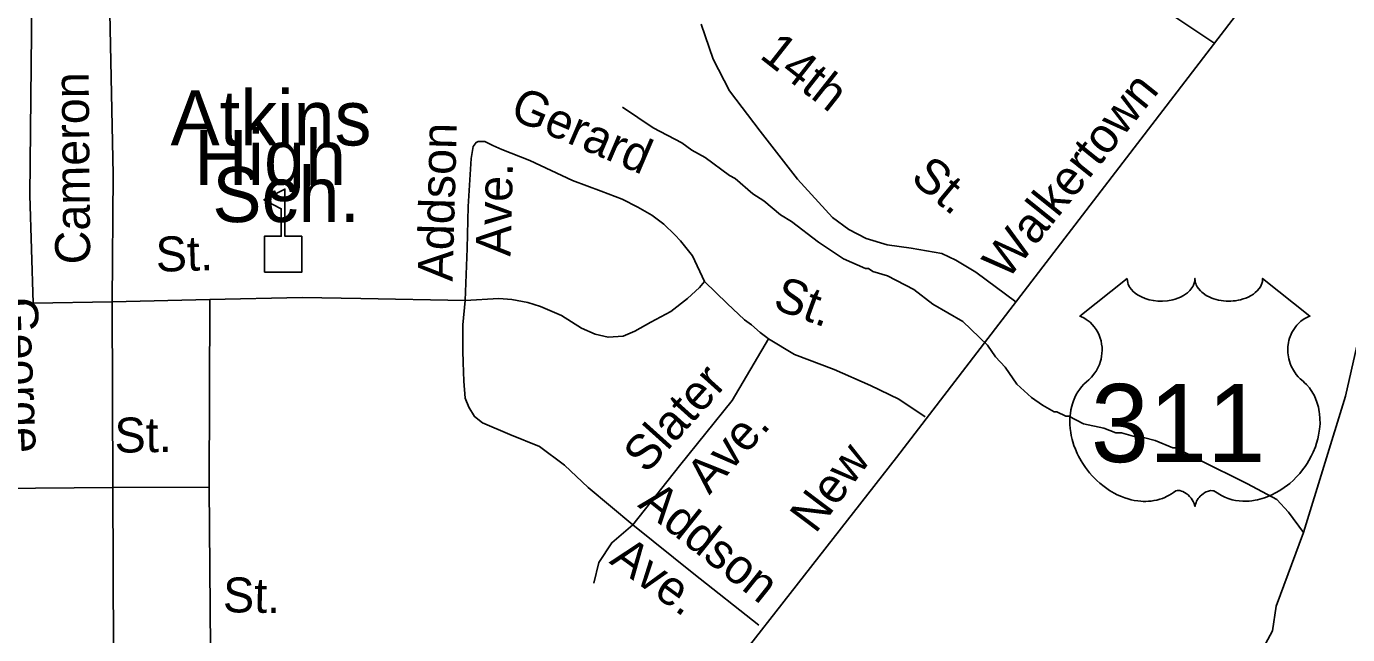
# Model space of a CAD drawing. Extents: x 1547597 to 1699558, y 810033 to 920809.
# Drawn here: x 1638625 to 1642216, y 860053 to 861708 of the extents above; entities that cross this region are included whole.
import ezdxf

# ---------------------------------------------------------------- set-up
doc = ezdxf.new("R2010")
doc.units = 0
for name, color, linetype in [('Exist Cultural Educational Facility High CELL', 7, 'Continuous'), ('Exist Cultural Educational Facility High Label', 7, 'Continuous'), ('Exist Hydrographic Creek Single Shore', 7, 'Continuous'), ('Exist Hydrographic Misc Water Feature', 7, 'Continuous'), ('Exist Road Non-System Type 51', 7, 'Continuous'), ('Exist Road Non-System Type 51 Label', 7, 'Continuous'), ('Exist Road Primary US Divided Attributed', 7, 'Continuous'), ('Exist Road Primary US Label', 7, 'Continuous'), ('Exist Road Primary US Shield CELL', 7, 'Continuous'), ('Exist Road Primary US Shield Number Label', 7, 'Continuous')]:
    doc.layers.add(name, color=color, linetype=linetype)

msp = doc.modelspace()

# ---------------------------------------------------------------- linework, layer by layer
at = {"layer": 'Exist Cultural Educational Facility High CELL'}
msp.add_lwpolyline([(1639272.1, 861038.8), (1639272.1, 861136.7), (1639318.2, 861136.7), (1639318.2, 861211.8), (1639271.1, 861236), (1639327.8, 861265.2), (1639327.8, 861136.7), (1639373.8, 861136.7), (1639373.8, 861038.8)], close=True, dxfattribs=at)
at = {"layer": 'Exist Hydrographic Creek Single Shore'}
msp.add_lwpolyline([(1641993.3, 860027.9), (1642012.3, 860063.8), (1642021.8, 860130.3), (1642096.3, 860331.1), (1642210.7, 860702.2), (1642344.2, 861294.2), (1642384.3, 861445.1), (1642419.1, 861514.7), (1642442.3, 861616), (1642442.3, 861659.3), (1642491, 861749.1), (1642509, 861807.9)], dxfattribs=at)
at = {"layer": 'Exist Hydrographic Misc Water Feature'}
msp.add_lwpolyline([(1640245.4, 861488.4), (1640329, 861431.8), (1640406.6, 861391.2), (1640434.4, 861371), (1640470.3, 861350.7), (1640535.9, 861302.2), (1640551.8, 861294.1), (1640599.5, 861251.8), (1640629.3, 861233.5), (1640674.9, 861195.2), (1640704.8, 861176.9), (1640778.4, 861120.3), (1640845.9, 861075.8), (1640905.7, 861049.4), (1640913.7, 861049.4), (1640925.6, 861041.3), (1640965.5, 861029), (1641037.2, 860992.4), (1641088.8, 860952), (1641170.4, 860905.3), (1641237.9, 860840.8), (1641259.6, 860808.7), (1641285.5, 860780.6), (1641317.1, 860734.3), (1641356.8, 860698), (1641386.7, 860677.8), (1641418.4, 860659.6), (1641426.4, 860659.5), (1641450.3, 860647.3), (1641458.3, 860647.3), (1641498.1, 860627), (1641554, 860614.5), (1641585.9, 860602.3), (1641601.9, 860602.2), (1641645.7, 860589.8), (1641661.7, 860589.7), (1641693.6, 860581.3), (1641741.4, 860561), (1641749.4, 860560.9), (1641813.2, 860528.4), (1641944.2, 860463.7), (1642023.6, 860420.6), (1642055.2, 860386.3), (1642096.3, 860331.1)], dxfattribs=at)
at = {"layer": 'Exist Road Non-System Type 51'}
for p, q in [((1638528.4, 860946.3), (1638643.4, 860954.4)), ((1638643.4, 860954.4), (1638858.3, 860958.5)), ((1638858.3, 860958.5), (1639124.2, 860964.9)), ((1638858.3, 860958.5), (1638860.5, 860453.6)), ((1639124.2, 860964.9), (1639122.5, 860454.4)), ((1638860.5, 860453.6), (1638530, 860450.4)), ((1639122.5, 860454.4), (1638860.5, 860453.6)), ((1638860.5, 860453.6), (1638862.4, 860009.7)), ((1639122.5, 860454.4), (1639125.4, 860015.1))]:
    msp.add_line(p, q, dxfattribs=at)
for points in [[(1638658.6, 862216.3), (1638640.9, 861867), (1638634.7, 861249), (1638643.4, 860954.4)], [(1638853, 862213), (1638850.4, 861833.2), (1638860.9, 861305.1), (1638858.3, 860958.5)], [(1641603.5, 861787.6), (1641733.1, 861742.6), (1641855.8, 861661.4)], [(1640459.4, 861714), (1640492.1, 861618.8), (1640536.6, 861532.6), (1640619.9, 861422.5), (1640720.9, 861291.7), (1640816, 861187.6), (1640860.6, 861154.9), (1640908.2, 861131.1), (1640964.6, 861113.2), (1641030, 861104.3), (1641113.2, 861089.5), (1641151.9, 861071.6), (1641205.4, 861038.9), (1641314.8, 860958.2)], [(1640468.4, 861013.5), (1640436, 861083.7), (1640403.6, 861124.2), (1640387.4, 861140.4), (1640357.7, 861170.1), (1640325.3, 861194.4), (1640287.5, 861216), (1640244.3, 861237.6), (1640187.6, 861259.2), (1640109.4, 861288.9), (1639993.3, 861343), (1639917.7, 861372.7), (1639893.4, 861383.5), (1639871.8, 861394.3), (1639852.9, 861394.3), (1639847.5, 861391.6), (1639839.5, 861380.8), (1639834.1, 861348.4), (1639826.1, 861217.4), (1639823, 861103.4), (1639817.9, 860962.2)], [(1639817.9, 860962.2), (1639909.6, 860967.6), (1639944.7, 860964.9), (1639987.9, 860956.8), (1640023, 860946), (1640079.7, 860921.6), (1640133.7, 860886.5), (1640171.4, 860870.3), (1640206.5, 860862.2), (1640247, 860864.9), (1640279.4, 860878.4), (1640322.6, 860902.7), (1640376.6, 860932.4), (1640422.5, 860967.6), (1640454.9, 860997.3), (1640468.4, 861013.5)], [(1640468.4, 861013.5), (1640529.9, 860954.1), (1640577.4, 860909.2), (1640595.8, 860896.1), (1640619.5, 860875), (1640638, 860861.8), (1640642.5, 860857.4)], [(1639124.2, 860964.9), (1639375.2, 860970.3), (1639534.4, 860967.6), (1639817.9, 860962.2)], [(1639817.9, 860962.2), (1639811.2, 860896.1), (1639811.2, 860825.2), (1639812.8, 860793.1), (1639814.5, 860742.4), (1639817.9, 860696.8), (1639828, 860671.5), (1639843.2, 860646.2), (1639865.2, 860629.3), (1639939.4, 860597.2), (1640020.4, 860565.1), (1640088, 860514.4), (1640152.1, 860453.6), (1640273.6, 860352.3)], [(1640642.5, 860857.4), (1640543.7, 860690.1), (1640400.2, 860512.8), (1640273.6, 860352.3)], [(1640642.5, 860857.4), (1640713, 860814.8), (1640820.5, 860774.6), (1640919.7, 860731.1), (1640996.8, 860693.3), (1641068.2, 860645.7)], [(1640273.6, 860352.3), (1640216.2, 860303.3), (1640180.8, 860249.3), (1640167.3, 860193.6)], [(1640273.6, 860352.3), (1640439, 860218.9), (1640616.2, 860078.7)]]:
    msp.add_lwpolyline(points, dxfattribs=at)
at = {"layer": 'Exist Road Primary US Divided Attributed'}
msp.add_lwpolyline([(1640278.9, 859624.3), (1640989.9, 860535.2), (1642120.6, 862009.9), (1642584.8, 862600.2), (1642634.1, 862669.3), (1642695.8, 862787.8), (1642987.2, 863555.4), (1643150.7, 863953.5), (1643644.2, 865263.3), (1643777.8, 865589.7), (1643881.5, 865871.4), (1643958, 866043.8), (1644045.6, 866226.9), (1644171.8, 866437.6), (1644300.2, 866668.3), (1644323.2, 866712), (1644363.5, 866816.8), (1644386.6, 866876.6), (1644396.1, 866923.4), (1644449.4, 867073.9), (1644479, 867152.1), (1644549.2, 867303.7), (1644613.1, 867440), (1644747.6, 867730.8)], dxfattribs=at)
at = {"layer": 'Exist Road Primary US Shield CELL'}
msp.add_lwpolyline([(1641617.4, 861021.8), (1641617.7, 861016.4), (1641619, 861010.1), (1641620, 861006.9), (1641622.9, 861000.6), (1641627.8, 860993.3), (1641634.6, 860986), (1641642.3, 860979.7), (1641647.4, 860976.4), (1641656.2, 860971.7), (1641666.1, 860967.5), (1641677.2, 860964.3), (1641688.6, 860962), (1641700.9, 860960.7), (1641713.2, 860960.4), (1641726.4, 860961.4), (1641741, 860964.2), (1641747.7, 860966), (1641755.2, 860968.6), (1641762.2, 860971.4), (1641769.9, 860975.5), (1641776, 860979.5), (1641780.9, 860983), (1641787.7, 860989.5), (1641793.1, 860996.3), (1641795.4, 861000.1), (1641797.4, 861003.7), (1641800.1, 861011.5), (1641800.8, 861014.9), (1641801.4, 861022), (1641801.8, 861016.1), (1641802.4, 861012.3), (1641803.4, 861008.7), (1641804.9, 861004.8), (1641807.7, 860999.3), (1641810.7, 860994.8), (1641816.4, 860988), (1641820, 860984.7), (1641823.3, 860982), (1641832, 860976), (1641842.2, 860970.8), (1641847.2, 860968.6), (1641852.4, 860966.8), (1641858.9, 860964.8), (1641865.7, 860963.2), (1641872.4, 860962.1), (1641879.2, 860961.1), (1641886.2, 860960.6), (1641891.9, 860960.4), (1641898.9, 860960.5), (1641905.3, 860960.9), (1641912, 860961.6), (1641919.2, 860962.9), (1641925.1, 860964.2), (1641932.8, 860966.2), (1641939.8, 860968.7), (1641946, 860971.4), (1641954, 860975.5), (1641960.4, 860979.6), (1641965.1, 860983.4), (1641970.7, 860988.5), (1641976.1, 860994.7), (1641979.2, 860999.2), (1641981.4, 861003.8), (1641983.4, 861008.7), (1641984.7, 861013.8), (1641985.3, 861018.3), (1641985.4, 861022.2), (1642114, 860919.7), (1642111, 860918.6), (1642104, 860915.1), (1642098.4, 860911.9), (1642089.6, 860905.6), (1642085.8, 860902.2), (1642082, 860898.6), (1642078.5, 860894.9), (1642075.4, 860891.3), (1642071.7, 860886.1), (1642068.4, 860880.9), (1642065.1, 860875.2), (1642062.7, 860870.3), (1642058.8, 860860), (1642056.9, 860853.4), (1642055.6, 860847.9), (1642054.1, 860836.4), (1642053.7, 860830.9), (1642053.7, 860825.6), (1642054.1, 860819.9), (1642054.6, 860814.4), (1642055.6, 860808.7), (1642056.5, 860803.7), (1642058.1, 860797.5), (1642060.4, 860790.4), (1642063.2, 860783.5), (1642069, 860772.3), (1642076.6, 860760.9), (1642082, 860754.5), (1642087.3, 860749), (1642095.3, 860742.3), (1642099.5, 860738.5), (1642104.5, 860733.6), (1642112.5, 860724.3), (1642115.8, 860719.9), (1642119.1, 860714.9), (1642122.1, 860709.8), (1642125.2, 860704.4), (1642127.6, 860699.6), (1642132.1, 860688.5), (1642135.4, 860677.8), (1642136.9, 860672.2), (1642139.3, 860659.6), (1642140.3, 860653.4), (1642141.2, 860641.1), (1642141.3, 860626.2), (1642140.1, 860612), (1642137.5, 860595.5), (1642135.3, 860585.7), (1642131.9, 860574.2), (1642128.6, 860564.2), (1642122.7, 860549.6), (1642117.5, 860538.9), (1642110.8, 860526.5), (1642106.2, 860518.9), (1642100.8, 860510.9), (1642094, 860501.6), (1642086.1, 860491.7), (1642076.6, 860481.3), (1642068.9, 860473.7), (1642058.9, 860464.7), (1642052.8, 860459.7), (1642044.2, 860453.1), (1642032.3, 860445.2), (1642020.6, 860438.5), (1642010.7, 860433.4), (1642001.9, 860429.6), (1641990.5, 860425.3), (1641971.5, 860420), (1641964.6, 860418.6), (1641956.4, 860417.3), (1641948.7, 860416.6), (1641941.3, 860416.1), (1641931.2, 860416.1), (1641921.3, 860416.9), (1641911.9, 860418.3), (1641902.1, 860420.3), (1641891.8, 860423.4), (1641882.5, 860427), (1641873.1, 860431.6), (1641857.2, 860441.7), (1641852.6, 860444.1), (1641850, 860444.8), (1641843.9, 860445.1), (1641838.1, 860443.9), (1641832.2, 860441.5), (1641828.6, 860439.6), (1641823.9, 860436.5), (1641820.2, 860433.6), (1641815.8, 860429.4), (1641812.8, 860425.9), (1641810.4, 860423.2), (1641806, 860416.1), (1641804.4, 860412.8), (1641802.7, 860408.5), (1641801.2, 860402.1), (1641799.2, 860410.1), (1641796.9, 860415.4), (1641794.1, 860420), (1641791.3, 860424), (1641786.8, 860429.2), (1641782.8, 860433.1), (1641777.9, 860437), (1641772.7, 860440.1), (1641768.6, 860442.3), (1641764.8, 860443.7), (1641760.2, 860444.9), (1641756.4, 860445.2), (1641753.3, 860445.1), (1641749, 860444.1), (1641743.2, 860439.9), (1641737.7, 860436.1), (1641731.7, 860432.4), (1641724.5, 860428.6), (1641719.3, 860426.2), (1641713, 860423.7), (1641705.8, 860421.3), (1641697.9, 860419.2), (1641689.7, 860417.7), (1641682.6, 860416.5), (1641674.9, 860415.8), (1641668, 860415.6), (1641660.8, 860415.7), (1641654, 860416.2), (1641646.2, 860416.9), (1641636.5, 860418.3), (1641628.4, 860420.2), (1641619.9, 860422.4), (1641611.2, 860425.2), (1641601.9, 860428.7), (1641590.2, 860433.8), (1641582, 860438), (1641569.2, 860445.4), (1641554.2, 860455.8), (1641542.8, 860465), (1641534.5, 860472.5), (1641522.3, 860485), (1641515.1, 860493.1), (1641503.8, 860507.7), (1641496.6, 860518.3), (1641491.9, 860526), (1641485.1, 860538.5), (1641481.3, 860546.3), (1641476.5, 860557.7), (1641472.6, 860568.1), (1641469.5, 860578), (1641467.7, 860584.3), (1641465.3, 860595.3), (1641463.8, 860603.1), (1641462.4, 860613.8), (1641461.6, 860625.2), (1641461.4, 860635.6), (1641461.7, 860644.2), (1641462.7, 860654.4), (1641464.4, 860665.1), (1641466.5, 860674.3), (1641468.3, 860680.9), (1641471, 860688.9), (1641474.7, 860697.8), (1641478.9, 860706.3), (1641483, 860713.4), (1641488.1, 860721), (1641493.1, 860727.4), (1641499.6, 860734.6), (1641506.5, 860741.1), (1641512.7, 860746.2), (1641520.2, 860753.5), (1641524.1, 860757.9), (1641528.7, 860764.1), (1641532.5, 860769.8), (1641535.4, 860774.9), (1641539.3, 860782.4), (1641541.7, 860788), (1641544.6, 860796.7), (1641546.1, 860802.8), (1641547.6, 860810.6), (1641548.6, 860817.9), (1641549, 860827.1), (1641548.8, 860834.7), (1641547.8, 860843.6), (1641546.1, 860852.1), (1641544.1, 860859.6), (1641540.9, 860868.1), (1641538, 860874.3), (1641533.1, 860882.8), (1641527.6, 860890.6), (1641521.9, 860897), (1641516.2, 860902.7), (1641510.8, 860906.9), (1641505.6, 860910.7), (1641499, 860914.6), (1641492.7, 860917.7), (1641488.8, 860919.3)], close=True, dxfattribs=at)

# ---------------------------------------------------------------- texts
at = {"layer": 'Exist Cultural Educational Facility High Label'}
for s, p in [('Atkins', (1639017, 861383.8)), ('High', (1639081.8, 861275.8)), ('Sch.', (1639130.8, 861175.4))]:
    msp.add_text(s, height=150, dxfattribs=at).set_placement(p)
at = {"layer": 'Exist Road Non-System Type 51 Label'}
for s, rotation, p in [('14th', 321.8413, (1640615.1, 861623.9)), ('Cameron', 90.4698, (1638798.9, 861060.7)), ('Gerard', 336.8092, (1639935.5, 861459.2)), ('Addson', 88.4339, (1639783.6, 861013.3)), ('St.', 320.2418, (1641025.1, 861289.6)), ('Ave.', 88.4339, (1639941, 861081.3)), ('St.', 1.7022, (1638978.2, 861040.1)), ('St.', 339.9084, (1640650.9, 860941.5)), ('George', 272.4183, (1638560.7, 860968.9)), ('Slater', 48.0455, (1640310.6, 860488.4)), ('St.', 0.7344, (1638865.5, 860548.1)), ('Ave.', 48.0455, (1640481.4, 860431.7)), ('Addson', 321.3608, (1640284.6, 860402.9)), ('Ave.', 323.9739, (1640207.1, 860249.2)), ('St.', 359.0841, (1639159.2, 860114.3))]:
    msp.add_text(s, height=95, rotation=rotation, dxfattribs=at).set_placement(p)
at = {"layer": 'Exist Road Primary US Label'}
for s, rotation, p in [('Walkertown', 51.21, (1641291.2, 861015.2)), ('New', 52.9961, (1640769.8, 860325.4))]:
    msp.add_text(s, height=95, rotation=rotation, dxfattribs=at).set_placement(p)
at = {"layer": 'Exist Road Primary US Shield Number Label'}
msp.add_text('311', height=212.5, dxfattribs=at).set_placement((1641518.5, 860522.5))

doc.saveas('drawing.dxf')
